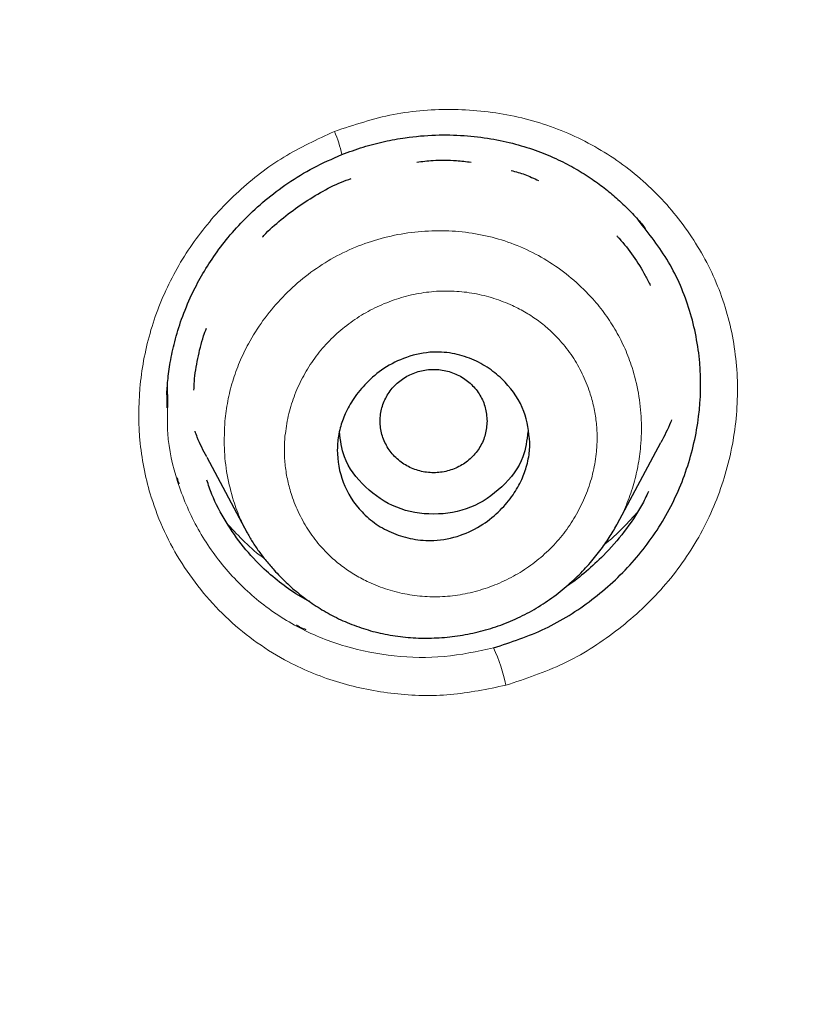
# Model space of a CAD drawing. Header units: millimetres. Extents: x 8 to 830, y 12 to 2106.
# Tile 432 of 624: x 487 to 494, y 1823 to 1832. Entities that reach past the tile are written whole.
import ezdxf

# ---------------------------------------------------------------- set-up
doc = ezdxf.new("R2010")
doc.units = ezdxf.units.MM

msp = doc.modelspace()

# ---------------------------------------------------------------- linework, layer by layer
at = {"color": 8, "linetype": 'Continuous', "lineweight": 0}
for p, q in [((488.4154, 1828.424), (488.4161, 1828.3252)), ((488.4154, 1828.424), (488.4161, 1828.3252)), ((492.6179, 1827.1153), (492.61, 1827.1024)), ((489.1731, 1827.012), (489.1612, 1827.0355))]:
    msp.add_line(p, q, dxfattribs=at)
at = {"color": 7, "linetype": 'Continuous', "lineweight": 30}
for p, q in [((488.409, 1828.323), (488.4103, 1828.2145)), ((488.409, 1828.323), (488.4103, 1828.2145)), ((488.4161, 1828.3252), (488.4169, 1828.2041)), ((488.4161, 1828.3252), (488.4169, 1828.2041)), ((488.408, 1828.2145), (488.408, 1828.2021)), ((488.408, 1828.2145), (488.408, 1828.2021)), ((492.6192, 1827.1144), (493.0256, 1827.8765)), ((488.7822, 1827.7424), (489.1593, 1827.0346)), ((492.6222, 1827.1222), (492.6179, 1827.1153)), ((489.1612, 1827.0355), (489.1577, 1827.0423)), ((492.6848, 1827.0475), (492.6848, 1827.0475)), ((492.6848, 1827.0475), (492.6848, 1827.0475)), ((489.0869, 1826.9531), (489.0869, 1826.9531)), ((489.0869, 1826.9531), (489.0869, 1826.9531))]:
    msp.add_line(p, q, dxfattribs=at)
at = {"color": 8, "linetype": 'Continuous', "lineweight": 0}
for centre, radius, start, end in [((488.9749, 1830.3459), 1.0929, 11.72178, 23.66537), ((490.0098, 1825.2885), 1.6009, 11.59808, 24.75861)]:
    msp.add_arc(centre, radius, start, end, dxfattribs=at)
at = {"color": 7, "linetype": 'Continuous', "lineweight": 30}
for points, knots in [([(510.7345, 1777.283), (511.196, 1778.5113), (512.1144, 1780.956), (513.0981, 1784.7258), (513.8725, 1788.5069), (514.4563, 1792.2995), (514.9429, 1796.4852), (515.2975, 1801.0645), (515.5074, 1806.0295), (515.6025, 1811.5769), (515.5925, 1817.7062), (515.5808, 1824.4363), (515.4774, 1831.185), (515.1582, 1837.9628), (514.6141, 1843.6189), (513.9442, 1848.142), (513.2786, 1851.5396), (512.3994, 1854.9237), (511.2437, 1858.2683), (509.8264, 1861.3448), (508.149, 1864.1086), (506.2557, 1866.5237), (504.0457, 1868.669), (501.6067, 1870.5234), (499.0248, 1872.1214), (495.9035, 1873.724), (492.2173, 1875.2455), (487.9674, 1876.6144), (483.6514, 1877.6968), (479.2858, 1878.5243), (474.8847, 1879.0927), (470.4737, 1879.4169), (466.0811, 1879.5438), (461.7102, 1879.5546), (457.3392, 1879.5425), (452.9465, 1879.4146), (448.5357, 1879.0926), (444.1344, 1878.5252), (439.7689, 1877.6974), (435.4526, 1876.6159), (431.2032, 1875.2452), (427.5168, 1873.7246), (424.3955, 1872.1222), (421.8134, 1870.5248), (419.3748, 1868.6694), (417.1645, 1866.5249), (415.271, 1864.109), (413.594, 1861.3452), (412.1761, 1858.2686), (411.0209, 1854.9241), (410.1414, 1851.5401), (409.4759, 1848.1425), (408.8061, 1843.6193), (408.2616, 1837.9633), (407.9432, 1831.1854), (407.8394, 1824.4365), (407.8275, 1817.7065), (407.8173, 1811.1258), (407.9407, 1804.6729), (408.2877, 1798.3482), (408.8661, 1792.8889), (409.5849, 1788.3045), (410.3544, 1784.5914), (411.3287, 1780.8899), (412.232, 1778.4891), (412.6859, 1777.283)], [0, 0, 0, 0, 0.01422, 0.028301, 0.042283, 0.056188, 0.070046, 0.088148, 0.106186, 0.124159, 0.148558, 0.172923, 0.197399, 0.221993, 0.24671, 0.259145, 0.27167, 0.284302, 0.297067, 0.309991, 0.320883, 0.3319, 0.342924, 0.353811, 0.364567, 0.375221, 0.391058, 0.40678, 0.422432, 0.438055, 0.453668, 0.469227, 0.484683, 0.500001, 0.515318, 0.530774, 0.546334, 0.561944, 0.577571, 0.59322, 0.608942, 0.624779, 0.635434, 0.646191, 0.657076, 0.668103, 0.679114, 0.690014, 0.702933, 0.7157, 0.728331, 0.740856, 0.753291, 0.778008, 0.802602, 0.827078, 0.851444, 0.875842, 0.898728, 0.921719, 0.944802, 0.958463, 0.9722, 0.986034, 1, 1, 1, 1]), ([(510.7345, 1777.283), (511.196, 1778.5113), (512.1144, 1780.956), (513.0981, 1784.7258), (513.8725, 1788.5069), (514.4563, 1792.2995), (514.9429, 1796.4852), (515.2975, 1801.0645), (515.5074, 1806.0295), (515.6025, 1811.5769), (515.5925, 1817.7062), (515.5808, 1824.4363), (515.4774, 1831.185), (515.1582, 1837.9628), (514.6141, 1843.6189), (513.9442, 1848.142), (513.2786, 1851.5396), (512.3994, 1854.9237), (511.2437, 1858.2683), (509.8264, 1861.3448), (508.149, 1864.1086), (506.2557, 1866.5237), (504.0457, 1868.669), (501.6067, 1870.5234), (499.0248, 1872.1214), (495.9035, 1873.724), (492.2173, 1875.2455), (487.9674, 1876.6144), (483.6514, 1877.6968), (479.2858, 1878.5243), (474.8847, 1879.0927), (470.4737, 1879.4169), (466.0811, 1879.5438), (461.7102, 1879.5546), (457.3392, 1879.5425), (452.9465, 1879.4146), (448.5357, 1879.0926), (444.1344, 1878.5252), (439.7689, 1877.6974), (435.4526, 1876.6159), (431.2032, 1875.2452), (427.5168, 1873.7246), (424.3955, 1872.1222), (421.8134, 1870.5248), (419.3748, 1868.6694), (417.1645, 1866.5249), (415.271, 1864.109), (413.594, 1861.3452), (412.1761, 1858.2686), (411.0209, 1854.9241), (410.1414, 1851.5401), (409.4759, 1848.1425), (408.8061, 1843.6193), (408.2616, 1837.9633), (407.9432, 1831.1854), (407.8394, 1824.4365), (407.8275, 1817.7065), (407.8173, 1811.1258), (407.9407, 1804.6729), (408.2877, 1798.3482), (408.8661, 1792.8889), (409.5849, 1788.3045), (410.3544, 1784.5914), (411.3287, 1780.8899), (412.232, 1778.4891), (412.6859, 1777.283)], [0, 0, 0, 0, 0.01422, 0.028301, 0.042283, 0.056188, 0.070046, 0.088148, 0.106186, 0.124159, 0.148558, 0.172923, 0.197399, 0.221993, 0.24671, 0.259145, 0.27167, 0.284302, 0.297067, 0.309991, 0.320883, 0.3319, 0.342924, 0.353811, 0.364567, 0.375221, 0.391058, 0.40678, 0.422432, 0.438055, 0.453668, 0.469227, 0.484683, 0.500001, 0.515318, 0.530774, 0.546334, 0.561944, 0.577571, 0.59322, 0.608942, 0.624779, 0.635434, 0.646191, 0.657076, 0.668103, 0.679114, 0.690014, 0.702933, 0.7157, 0.728331, 0.740856, 0.753291, 0.778008, 0.802602, 0.827078, 0.851444, 0.875842, 0.898728, 0.921719, 0.944802, 0.958463, 0.9722, 0.986034, 1, 1, 1, 1]), ([(509.3423, 1777.4049), (509.7183, 1778.3924), (510.4698, 1780.3658), (511.3321, 1783.4065), (512.0458, 1786.4763), (512.6171, 1789.5709), (513.0767, 1792.6797), (513.5103, 1796.3921), (513.8592, 1800.711), (514.082, 1805.6321), (514.1824, 1810.777), (514.1877, 1816.1421), (514.1728, 1821.7311), (514.1152, 1827.3234), (513.9424, 1832.9205), (513.5875, 1838.5169), (513.0842, 1843.1695), (512.5192, 1846.875), (511.9914, 1849.6415), (511.3341, 1852.3856), (510.5188, 1855.0941), (509.5118, 1857.7456), (508.3826, 1860.0977), (507.1653, 1862.1408), (505.9164, 1863.8884), (504.5021, 1865.5141), (502.7581, 1867.1622), (500.6561, 1868.7706), (498.2049, 1870.3023), (495.4674, 1871.7247), (492.4542, 1873.021), (489.1781, 1874.1775), (485.8389, 1875.1431), (482.4531, 1875.9391), (478.7474, 1876.6301), (474.7215, 1877.1587), (470.3866, 1877.4866), (466.0475, 1877.6185), (461.7109, 1877.6317), (457.3736, 1877.6168), (453.0331, 1877.4839), (448.6974, 1877.1591), (444.6718, 1876.6304), (440.9669, 1875.9404), (437.5818, 1875.1439), (434.2431, 1874.1765), (430.9665, 1873.02), (427.9522, 1871.7254), (425.2152, 1870.3025), (422.7646, 1868.7707), (420.6639, 1867.1614), (418.9187, 1865.5147), (417.5059, 1863.8877), (416.2553, 1862.1413), (415.0394, 1860.0972), (413.9094, 1857.7456), (412.9024, 1855.0942), (412.0874, 1852.3857), (411.43, 1849.6416), (410.902, 1846.8752), (410.3372, 1843.1697), (409.8334, 1838.5173), (409.4791, 1832.9208), (409.3061, 1827.3237), (409.2483, 1821.7314), (409.2333, 1816.1424), (409.2386, 1810.8518), (409.3331, 1805.8564), (409.5372, 1801.1587), (409.8955, 1796.4662), (410.376, 1792.367), (410.9254, 1788.8629), (411.4883, 1785.9489), (412.1819, 1783.0587), (413.0111, 1780.1956), (413.7221, 1778.3357), (414.078, 1777.4049)], [0, 0, 0, 0, 0.011709, 0.0234, 0.035079, 0.046745, 0.058401, 0.070053, 0.08835, 0.106637, 0.124908, 0.145647, 0.166375, 0.187119, 0.207887, 0.228673, 0.249479, 0.259892, 0.270315, 0.28075, 0.291198, 0.301658, 0.31213, 0.319994, 0.327864, 0.335737, 0.343609, 0.354092, 0.364563, 0.37502, 0.38755, 0.400066, 0.41258, 0.425091, 0.437599, 0.45323, 0.468841, 0.484431, 0.499999, 0.515569, 0.531166, 0.546782, 0.562408, 0.574915, 0.587424, 0.599934, 0.612454, 0.624987, 0.635443, 0.645912, 0.656393, 0.664263, 0.672136, 0.680006, 0.687871, 0.698343, 0.708803, 0.71925, 0.729685, 0.740108, 0.750521, 0.771326, 0.792113, 0.81288, 0.833624, 0.854353, 0.875091, 0.892532, 0.909986, 0.927451, 0.944927, 0.955919, 0.966921, 0.977933, 0.988958, 1, 1, 1, 1]), ([(509.3423, 1777.4049), (509.7183, 1778.3924), (510.4698, 1780.3658), (511.3321, 1783.4065), (512.0458, 1786.4763), (512.6171, 1789.5709), (513.0767, 1792.6797), (513.5103, 1796.3921), (513.8592, 1800.711), (514.082, 1805.6321), (514.1824, 1810.777), (514.1877, 1816.1421), (514.1728, 1821.7311), (514.1152, 1827.3234), (513.9424, 1832.9205), (513.5875, 1838.5169), (513.0842, 1843.1695), (512.5192, 1846.875), (511.9914, 1849.6415), (511.3341, 1852.3856), (510.5188, 1855.0941), (509.5118, 1857.7456), (508.3826, 1860.0977), (507.1653, 1862.1408), (505.9164, 1863.8884), (504.5021, 1865.5141), (502.7581, 1867.1622), (500.6561, 1868.7706), (498.2049, 1870.3023), (495.4674, 1871.7247), (492.4542, 1873.021), (489.1781, 1874.1775), (485.8389, 1875.1431), (482.4531, 1875.9391), (478.7474, 1876.6301), (474.7215, 1877.1587), (470.3866, 1877.4866), (466.0475, 1877.6185), (461.7109, 1877.6317), (457.3736, 1877.6168), (453.0331, 1877.4839), (448.6974, 1877.1591), (444.6718, 1876.6304), (440.9669, 1875.9404), (437.5818, 1875.1439), (434.2431, 1874.1765), (430.9665, 1873.02), (427.9522, 1871.7254), (425.2152, 1870.3025), (422.7646, 1868.7707), (420.6639, 1867.1614), (418.9187, 1865.5147), (417.5059, 1863.8877), (416.2553, 1862.1413), (415.0394, 1860.0972), (413.9094, 1857.7456), (412.9024, 1855.0942), (412.0874, 1852.3857), (411.43, 1849.6416), (410.902, 1846.8752), (410.3372, 1843.1697), (409.8334, 1838.5173), (409.4791, 1832.9208), (409.3061, 1827.3237), (409.2483, 1821.7314), (409.2333, 1816.1424), (409.2386, 1810.8518), (409.3331, 1805.8564), (409.5372, 1801.1587), (409.8955, 1796.4662), (410.376, 1792.367), (410.9254, 1788.8629), (411.4883, 1785.9489), (412.1819, 1783.0587), (413.0111, 1780.1956), (413.7221, 1778.3357), (414.078, 1777.4049)], [0, 0, 0, 0, 0.011709, 0.0234, 0.035079, 0.046745, 0.058401, 0.070053, 0.08835, 0.106637, 0.124908, 0.145647, 0.166375, 0.187119, 0.207887, 0.228673, 0.249479, 0.259892, 0.270315, 0.28075, 0.291198, 0.301658, 0.31213, 0.319994, 0.327864, 0.335737, 0.343609, 0.354092, 0.364563, 0.37502, 0.38755, 0.400066, 0.41258, 0.425091, 0.437599, 0.45323, 0.468841, 0.484431, 0.499999, 0.515569, 0.531166, 0.546782, 0.562408, 0.574915, 0.587424, 0.599934, 0.612454, 0.624987, 0.635443, 0.645912, 0.656393, 0.664263, 0.672136, 0.680006, 0.687871, 0.698343, 0.708803, 0.71925, 0.729685, 0.740108, 0.750521, 0.771326, 0.792113, 0.81288, 0.833624, 0.854353, 0.875091, 0.892532, 0.909986, 0.927451, 0.944927, 0.955919, 0.966921, 0.977933, 0.988958, 1, 1, 1, 1]), ([(508.3202, 1777.3359), (508.7985, 1778.4952), (509.7545, 1780.8126), (510.788, 1784.4226), (511.6166, 1788.0801), (512.2464, 1791.7765), (512.7756, 1795.8703), (513.1697, 1800.3591), (513.417, 1805.2416), (513.5453, 1810.7256), (513.5585, 1816.8085), (513.5606, 1823.49), (513.4743, 1830.1716), (513.1667, 1836.8495), (512.6311, 1842.4042), (511.9673, 1846.826), (511.3019, 1850.1163), (510.4321, 1853.3565), (509.3065, 1856.5263), (507.9429, 1859.4109), (506.3599, 1861.974), (504.5983, 1864.1964), (502.5595, 1866.1824), (500.3025, 1867.9285), (497.8838, 1869.4473), (494.9213, 1870.9911), (491.3953, 1872.4735), (487.3101, 1873.8118), (483.1507, 1874.8777), (478.9236, 1875.6925), (474.6437, 1876.2589), (470.3355, 1876.5862), (466.0213, 1876.7151), (463.1471, 1876.7218), (461.71, 1876.7251)], [0, 0, 0, 0, 0.027961, 0.055896, 0.083926, 0.111994, 0.13998, 0.176562, 0.213145, 0.249758, 0.299733, 0.349715, 0.399667, 0.449587, 0.499558, 0.524633, 0.549704, 0.574672, 0.599627, 0.624766, 0.645672, 0.666497, 0.687479, 0.708392, 0.729201, 0.750078, 0.781476, 0.812638, 0.843742, 0.874921, 0.906237, 0.937548, 0.968776, 1, 1, 1, 1]), ([(508.2107, 1777.3286), (508.6915, 1778.4907), (509.6516, 1780.811), (510.687, 1784.424), (511.5166, 1788.0821), (512.1472, 1791.781), (512.6769, 1795.88), (513.0712, 1800.3736), (513.3179, 1805.2581), (513.4455, 1810.7407), (513.4585, 1816.8209), (513.4606, 1823.4995), (513.3738, 1830.1771), (513.066, 1836.846), (512.531, 1842.3872), (511.8703, 1846.7991), (511.2047, 1850.0886), (510.3331, 1853.3346), (509.2045, 1856.5081), (507.839, 1859.3893), (506.2563, 1861.9448), (504.4955, 1864.1581), (502.4585, 1866.1349), (500.2046, 1867.8723), (497.7903, 1869.3832), (494.834, 1870.9189), (491.3161, 1872.3935), (487.2412, 1873.7249), (483.0927, 1874.7853), (478.8769, 1875.5958), (474.6084, 1876.1589), (470.3119, 1876.4841), (466.0095, 1876.6122), (463.1431, 1876.6188), (461.71, 1876.6221)], [0, 0, 0, 0, 0.02807, 0.056049, 0.084097, 0.11222, 0.14029, 0.176957, 0.213595, 0.25024, 0.300239, 0.350256, 0.400249, 0.450165, 0.500053, 0.525046, 0.550147, 0.575233, 0.600252, 0.625384, 0.646253, 0.667044, 0.687993, 0.70887, 0.729645, 0.750488, 0.781834, 0.812944, 0.843996, 0.875125, 0.90639, 0.93765, 0.968827, 1, 1, 1, 1]), ([(490.045, 1830.568), (490.1114, 1830.5926), (490.2419, 1830.6411), (490.4407, 1830.6922), (490.6658, 1830.7332), (490.9148, 1830.7549), (491.1824, 1830.7503), (491.4325, 1830.7207), (491.6633, 1830.6707), (491.8738, 1830.6041), (492.0635, 1830.5248), (492.2322, 1830.4365), (492.3807, 1830.3431), (492.5102, 1830.2479), (492.6326, 1830.145), (492.7441, 1830.0368), (492.8289, 1829.9446), (492.8707, 1829.8919), (492.8823, 1829.8774)], [0, 0, 0, 0, 0.0663685, 0.1305716, 0.1926641, 0.2818729, 0.3664222, 0.4463185, 0.5215789, 0.5922421, 0.6583604, 0.7198272, 0.7766526, 0.828893, 0.8765798, 0.9331032, 0.9815899, 1, 1, 1, 1]), ([(490.045, 1830.568), (490.1114, 1830.5926), (490.2419, 1830.6411), (490.4407, 1830.6922), (490.6658, 1830.7332), (490.9148, 1830.7549), (491.1824, 1830.7503), (491.4325, 1830.7207), (491.6633, 1830.6707), (491.8738, 1830.6041), (492.0635, 1830.5248), (492.2322, 1830.4365), (492.3807, 1830.3431), (492.5102, 1830.2479), (492.6326, 1830.145), (492.7441, 1830.0368), (492.8289, 1829.9446), (492.8707, 1829.8919), (492.8823, 1829.8774)], [0, 0, 0, 0, 0.0663685, 0.1305716, 0.1926641, 0.2818729, 0.3664222, 0.4463185, 0.5215789, 0.5922421, 0.6583604, 0.7198272, 0.7766526, 0.828893, 0.8765798, 0.9331032, 0.9815899, 1, 1, 1, 1]), ([(488.409, 1828.3227), (488.4116, 1828.3671), (488.4175, 1828.4686), (488.4412, 1828.6347), (488.4823, 1828.8271), (488.547, 1829.0385), (488.6317, 1829.2442), (488.7335, 1829.439), (488.8471, 1829.6193), (488.9832, 1829.7994), (489.1435, 1829.9764), (489.3292, 1830.1468), (489.5416, 1830.3062), (489.7805, 1830.4524), (489.9553, 1830.5288), (490.045, 1830.568)], [0, 0, 0, 0, 0.0465635, 0.1065976, 0.1744777, 0.2503169, 0.3342895, 0.4025929, 0.4749444, 0.5513909, 0.6320468, 0.7170502, 0.8065654, 0.9007942, 1, 1, 1, 1]), ([(488.409, 1828.3227), (488.4116, 1828.3671), (488.4175, 1828.4686), (488.4412, 1828.6347), (488.4823, 1828.8271), (488.547, 1829.0385), (488.6317, 1829.2442), (488.7335, 1829.439), (488.8471, 1829.6193), (488.9832, 1829.7994), (489.1435, 1829.9764), (489.3292, 1830.1468), (489.5416, 1830.3062), (489.7805, 1830.4524), (489.9553, 1830.5288), (490.045, 1830.568)], [0, 0, 0, 0, 0.0465635, 0.1065976, 0.1744777, 0.2503169, 0.3342895, 0.4025929, 0.4749444, 0.5513909, 0.6320468, 0.7170502, 0.8065654, 0.9007942, 1, 1, 1, 1]), ([(490.7462, 1830.4978), (490.7964, 1830.504), (490.9195, 1830.5191), (491.0897, 1830.5169), (491.2074, 1830.503), (491.2528, 1830.4976)], [0, 0, 0, 0, 0.297293, 0.729036, 1, 1, 1, 1]), ([(490.7462, 1830.4978), (490.7964, 1830.504), (490.9195, 1830.5191), (491.0897, 1830.5169), (491.2074, 1830.503), (491.2528, 1830.4976)], [0, 0, 0, 0, 0.297293, 0.729036, 1, 1, 1, 1]), ([(491.6282, 1830.4202), (491.6706, 1830.4084), (491.7582, 1830.384), (491.84, 1830.3456), (491.8823, 1830.3257)], [0, 0, 0, 0, 0.484057, 1, 1, 1, 1]), ([(491.6282, 1830.4202), (491.6706, 1830.4084), (491.7582, 1830.384), (491.84, 1830.3456), (491.8823, 1830.3257)], [0, 0, 0, 0, 0.484057, 1, 1, 1, 1]), ([(489.3037, 1829.7969), (489.3079, 1829.8018), (489.36, 1829.8623), (489.4785, 1829.9627), (489.6536, 1830.0987), (489.8434, 1830.2146), (490.0024, 1830.2988), (490.1014, 1830.3341), (490.1311, 1830.3447)], [0, 0, 0, 0, 0.019491, 0.239711, 0.462679, 0.684242, 0.905423, 1, 1, 1, 1]), ([(489.3037, 1829.7969), (489.3079, 1829.8018), (489.36, 1829.8623), (489.4785, 1829.9627), (489.6536, 1830.0987), (489.8434, 1830.2146), (490.0024, 1830.2988), (490.1014, 1830.3341), (490.1311, 1830.3447)], [0, 0, 0, 0, 0.019491, 0.239711, 0.462679, 0.684242, 0.905423, 1, 1, 1, 1]), ([(491.4636, 1825.959), (491.6267, 1826.0129), (491.9522, 1826.1204), (492.3903, 1826.3977), (492.7701, 1826.745), (493.0732, 1827.1603), (493.2836, 1827.6258), (493.3959, 1828.1201), (493.4072, 1828.6239), (493.3114, 1829.115), (493.1175, 1829.573), (492.9148, 1829.8299), (492.8147, 1829.9569)], [0, 0, 0, 0, 0.100753, 0.201066, 0.301133, 0.401226, 0.50136, 0.601368, 0.701389, 0.801695, 0.901998, 1, 1, 1, 1]), ([(491.4636, 1825.959), (491.6267, 1826.0129), (491.9522, 1826.1204), (492.3903, 1826.3977), (492.7701, 1826.745), (493.0732, 1827.1603), (493.2836, 1827.6258), (493.3959, 1828.1201), (493.4072, 1828.6239), (493.3114, 1829.115), (493.1175, 1829.573), (492.9148, 1829.8299), (492.8147, 1829.9569)], [0, 0, 0, 0, 0.100753, 0.201066, 0.301133, 0.401226, 0.50136, 0.601368, 0.701389, 0.801695, 0.901998, 1, 1, 1, 1]), ([(492.6148, 1829.8074), (492.6218, 1829.8003), (492.6785, 1829.7427), (492.7685, 1829.6196), (492.8665, 1829.4719), (492.9122, 1829.3759), (492.9273, 1829.3444)], [0, 0, 0, 0, 0.053287, 0.432026, 0.81322, 1, 1, 1, 1]), ([(492.6148, 1829.8074), (492.6218, 1829.8003), (492.6785, 1829.7427), (492.7685, 1829.6196), (492.8665, 1829.4719), (492.9122, 1829.3759), (492.9273, 1829.3444)], [0, 0, 0, 0, 0.053287, 0.432026, 0.81322, 1, 1, 1, 1]), ([(488.6626, 1828.3666), (488.6636, 1828.3939), (488.6672, 1828.493), (488.6971, 1828.6629), (488.7355, 1828.8296), (488.7703, 1828.922), (488.7794, 1828.9462)], [0, 0, 0, 0, 0.138694, 0.503539, 0.870183, 1, 1, 1, 1]), ([(488.6626, 1828.3666), (488.6636, 1828.3939), (488.6672, 1828.493), (488.6971, 1828.6629), (488.7355, 1828.8296), (488.7703, 1828.922), (488.7794, 1828.9462)], [0, 0, 0, 0, 0.138694, 0.503539, 0.870183, 1, 1, 1, 1]), ([(491.8026, 1827.878), (491.8021, 1827.8574), (491.8011, 1827.8131), (491.7918, 1827.7417), (491.7705, 1827.646), (491.7261, 1827.5245), (491.6448, 1827.3814), (491.5241, 1827.2368), (491.3597, 1827.1033), (491.1494, 1826.9985), (490.9547, 1826.9601), (490.8051, 1826.9627), (490.6769, 1826.9789), (490.5258, 1827.0232), (490.3645, 1827.1099), (490.1892, 1827.2584), (490.0427, 1827.4926), (489.9985, 1827.7259), (490.0045, 1827.872), (490.013, 1827.9408), (490.0335, 1828.0345), (490.0765, 1828.1547), (490.1563, 1828.2978), (490.2758, 1828.4436), (490.4399, 1828.5792), (490.6517, 1828.6864), (490.8491, 1828.7257), (491.0013, 1828.7223), (491.1308, 1828.7034), (491.2819, 1828.6538), (491.4407, 1828.5617), (491.6111, 1828.4118), (491.7664, 1828.1862), (491.7909, 1827.9775), (491.8026, 1827.878)], [0, 0, 0, 0, 0.011178, 0.024116, 0.038819, 0.063937, 0.093208, 0.12638, 0.163706, 0.204996, 0.250087, 0.267946, 0.285421, 0.319702, 0.352731, 0.384667, 0.444992, 0.501153, 0.511811, 0.524329, 0.538572, 0.563377, 0.592555, 0.625765, 0.66326, 0.704953, 0.750714, 0.768811, 0.786717, 0.821249, 0.854537, 0.886328, 0.945845, 1, 1, 1, 1]), ([(491.4026, 1828.0784), (491.3991, 1828.1205), (491.3922, 1828.2047), (491.3397, 1828.3224), (491.2605, 1828.424), (491.1552, 1828.501), (491.0334, 1828.5498), (490.9026, 1828.5672), (490.7718, 1828.5498), (490.65, 1828.501), (490.5448, 1828.424), (490.465, 1828.3224), (490.4146, 1828.2047), (490.3966, 1828.0784), (490.4146, 1827.9521), (490.465, 1827.8344), (490.5448, 1827.7328), (490.65, 1827.6557), (490.7718, 1827.607), (490.9026, 1827.5896), (491.0334, 1827.607), (491.1552, 1827.6557), (491.2605, 1827.7328), (491.3397, 1827.8344), (491.3922, 1827.9521), (491.3991, 1828.0363), (491.4026, 1828.0784)], [0, 0, 0, 0, 0.0416593, 0.0833407, 0.125, 0.1666593, 0.2083407, 0.25, 0.2916593, 0.3333407, 0.375, 0.4166592, 0.4583407, 0.5, 0.5416593, 0.5833408, 0.625, 0.6666593, 0.7083407, 0.75, 0.7916593, 0.8333407, 0.875, 0.9166593, 0.9583407, 1, 1, 1, 1]), ([(493.1257, 1828.0895), (493.1228, 1828.0816), (493.0957, 1828.0082), (493.0581, 1827.9389), (493.0246, 1827.877)], [0, 0, 0, 0, 0.107553, 1, 1, 1, 1]), ([(488.7827, 1827.7426), (488.7507, 1827.8029), (488.7091, 1827.8813), (488.6798, 1827.9651), (488.673, 1827.9844)], [0, 0, 0, 0, 0.768837, 1, 1, 1, 1]), ([(491.7828, 1827.9792), (491.7732, 1827.8993), (491.7498, 1827.7055), (491.5511, 1827.4502), (491.2593, 1827.2497), (490.9031, 1827.189), (490.5471, 1827.249), (490.2549, 1827.4495), (490.0557, 1827.7045), (490.0321, 1827.8984), (490.0225, 1827.978)], [0, 0, 0, 0, 0.094854, 0.22978, 0.364968, 0.499946, 0.635178, 0.770011, 0.905476, 1, 1, 1, 1]), ([(488.5057, 1827.5468), (488.507, 1827.5396), (488.5103, 1827.5208), (488.5186, 1827.5036), (488.5238, 1827.4929)], [0, 0, 0, 0, 0.3808117, 1, 1, 1, 1]), ([(488.5057, 1827.5468), (488.507, 1827.5396), (488.5103, 1827.5208), (488.5186, 1827.5036), (488.5238, 1827.4929)], [0, 0, 0, 0, 0.3808117, 1, 1, 1, 1]), ([(489.7458, 1826.3914), (489.7169, 1826.4065), (489.6247, 1826.4545), (489.4812, 1826.5555), (489.2992, 1826.708), (489.1204, 1826.8994), (488.9573, 1827.1347), (488.8437, 1827.3457), (488.798, 1827.4823), (488.7829, 1827.5274)], [0, 0, 0, 0, 0.063705, 0.203349, 0.343311, 0.530529, 0.717176, 0.906618, 1, 1, 1, 1]), ([(489.7458, 1826.3914), (489.7169, 1826.4065), (489.6247, 1826.4545), (489.4812, 1826.5555), (489.2992, 1826.708), (489.1204, 1826.8994), (488.9573, 1827.1347), (488.8437, 1827.3457), (488.798, 1827.4823), (488.7829, 1827.5274)], [0, 0, 0, 0, 0.063705, 0.203349, 0.343311, 0.530529, 0.717176, 0.906618, 1, 1, 1, 1]), ([(492.9098, 1827.4188), (492.8893, 1827.3753), (492.8272, 1827.2439), (492.6871, 1827.0425), (492.5114, 1826.8372), (492.3298, 1826.6719), (492.2102, 1826.575), (492.1424, 1826.5331), (492.137, 1826.5298)], [0, 0, 0, 0, 0.121565, 0.367656, 0.615289, 0.799922, 0.984079, 1, 1, 1, 1]), ([(492.9098, 1827.4188), (492.8893, 1827.3753), (492.8272, 1827.2439), (492.6871, 1827.0425), (492.5114, 1826.8372), (492.3298, 1826.6719), (492.2102, 1826.575), (492.1424, 1826.5331), (492.137, 1826.5298)], [0, 0, 0, 0, 0.121565, 0.367656, 0.615289, 0.799922, 0.984079, 1, 1, 1, 1]), ([(489.1554, 1827.0422), (489.1725, 1827.0119), (489.2071, 1826.9504), (489.2689, 1826.8608), (489.3375, 1826.7716), (489.4222, 1826.673), (489.5237, 1826.5679), (489.6482, 1826.4595), (489.7855, 1826.3594), (489.935, 1826.2696), (490.096, 1826.1922), (490.268, 1826.1296), (490.4501, 1826.084), (490.6396, 1826.0562), (490.8335, 1826.047), (491.0286, 1826.0566), (491.2225, 1826.0847), (491.4134, 1826.1314), (491.5993, 1826.1964), (491.7781, 1826.2797), (491.9477, 1826.3809), (492.1047, 1826.497), (492.2448, 1826.6225), (492.3662, 1826.7509), (492.4682, 1826.8777), (492.5536, 1827.0004), (492.6002, 1827.0828), (492.6224, 1827.1222)], [0, 0, 0, 0, 0.024597, 0.049998, 0.076334, 0.10376, 0.142122, 0.181764, 0.222484, 0.264199, 0.306831, 0.35032, 0.394813, 0.440379, 0.486254, 0.532234, 0.578283, 0.624373, 0.670496, 0.716669, 0.762855, 0.809074, 0.853736, 0.89505, 0.933129, 0.96808, 1, 1, 1, 1]), ([(489.6199, 1826.1754), (489.6307, 1826.1678), (489.6581, 1826.1487), (489.6898, 1826.1375), (489.709, 1826.1307)], [0, 0, 0, 0, 0.397495, 1, 1, 1, 1]), ([(489.6199, 1826.1754), (489.6307, 1826.1678), (489.6581, 1826.1487), (489.6898, 1826.1375), (489.709, 1826.1307)], [0, 0, 0, 0, 0.397495, 1, 1, 1, 1])]:
    msp.add_open_spline(points, degree=3, knots=knots, dxfattribs=at)
at = {"color": 8, "linetype": 'Continuous', "lineweight": 0}
for points, knots in [([(461.7102, 1877.1064), (463.6334, 1877.1007), (467.4701, 1877.0893), (473.2076, 1876.8043), (478.4196, 1876.1682), (483.1015, 1875.2722), (487.2786, 1874.2081), (491.401, 1872.8658), (494.9685, 1871.3724), (497.9684, 1869.8161), (500.4223, 1868.2829), (502.7162, 1866.525), (504.7799, 1864.5163), (506.5768, 1862.2804), (508.1983, 1859.7003), (509.5923, 1856.7901), (510.7438, 1853.5877), (511.6352, 1850.3096), (512.3167, 1846.9835), (512.9942, 1842.5268), (513.5405, 1836.9357), (513.855, 1830.217), (513.944, 1823.4955), (513.9426, 1816.7731), (513.9267, 1810.2038), (513.7534, 1803.7983), (513.3469, 1797.5794), (512.7111, 1792.2591), (511.939, 1787.835), (511.125, 1784.2867), (510.1148, 1780.7691), (509.1872, 1778.5013), (508.7216, 1777.3629)], [0, 0, 0, 0, 0.041621, 0.083027, 0.124254, 0.155187, 0.186259, 0.217684, 0.249258, 0.270278, 0.291311, 0.312423, 0.333508, 0.354515, 0.375614, 0.400882, 0.426039, 0.451271, 0.476543, 0.501735, 0.551843, 0.601883, 0.651941, 0.702019, 0.752119, 0.798831, 0.845298, 0.891449, 0.918531, 0.94558, 0.97268, 1, 1, 1, 1]), ([(507.5961, 1777.288), (508.0351, 1778.3202), (508.9099, 1780.3767), (509.8851, 1783.5682), (510.6842, 1786.7899), (511.314, 1790.0483), (511.9185, 1794.0628), (512.4186, 1798.8363), (512.745, 1804.3599), (512.8897, 1809.8863), (512.9176, 1815.4127), (512.9177, 1820.9416), (512.8914, 1826.4761), (512.7562, 1832.0134), (512.4471, 1837.5452), (511.9877, 1842.1394), (511.4638, 1845.7927), (510.9635, 1848.5171), (510.3313, 1851.2226), (509.5437, 1853.897), (508.5653, 1856.5144), (507.4635, 1858.8332), (506.2733, 1860.8484), (505.0493, 1862.5697), (503.6682, 1864.1664), (501.9731, 1865.7816), (499.9258, 1867.3626), (497.5262, 1868.8719), (494.8407, 1870.2722), (491.8857, 1871.5468), (488.6691, 1872.6808), (485.3851, 1873.6292), (482.0559, 1874.4135), (478.4216, 1875.0867), (474.4815, 1875.6014), (470.2371, 1875.9191), (465.9771, 1876.0442), (463.1334, 1876.0522), (461.71, 1876.0563)], [0, 0, 0, 0, 0.025187, 0.050179, 0.075123, 0.100094, 0.125136, 0.166903, 0.208626, 0.250313, 0.291969, 0.333625, 0.37529, 0.416998, 0.458703, 0.500331, 0.521117, 0.541911, 0.562756, 0.58369, 0.604635, 0.625533, 0.64124, 0.657021, 0.672697, 0.688253, 0.709036, 0.729951, 0.750861, 0.775791, 0.800731, 0.825772, 0.850789, 0.87571, 0.906738, 0.93776, 0.968848, 1, 1, 1, 1]), ([(507.5961, 1777.288), (508.0351, 1778.3202), (508.9099, 1780.3767), (509.8851, 1783.5682), (510.6842, 1786.7899), (511.314, 1790.0483), (511.9185, 1794.0628), (512.4186, 1798.8363), (512.745, 1804.3599), (512.8897, 1809.8863), (512.9176, 1815.4127), (512.9177, 1820.9416), (512.8914, 1826.4761), (512.7562, 1832.0134), (512.4471, 1837.5452), (511.9877, 1842.1394), (511.4638, 1845.7927), (510.9635, 1848.5171), (510.3313, 1851.2226), (509.5437, 1853.897), (508.5653, 1856.5144), (507.4635, 1858.8332), (506.2733, 1860.8484), (505.0493, 1862.5697), (503.6682, 1864.1664), (501.9731, 1865.7816), (499.9258, 1867.3626), (497.5262, 1868.8719), (494.8407, 1870.2722), (491.8857, 1871.5468), (488.6691, 1872.6808), (485.3851, 1873.6292), (482.0559, 1874.4135), (478.4216, 1875.0867), (474.4815, 1875.6014), (470.2371, 1875.9191), (465.9771, 1876.0442), (463.1334, 1876.0522), (461.71, 1876.0563)], [0, 0, 0, 0, 0.025187, 0.050179, 0.075123, 0.100094, 0.125136, 0.166903, 0.208626, 0.250313, 0.291969, 0.333625, 0.37529, 0.416998, 0.458703, 0.500331, 0.521117, 0.541911, 0.562756, 0.58369, 0.604635, 0.625533, 0.64124, 0.657021, 0.672697, 0.688253, 0.709036, 0.729951, 0.750861, 0.775791, 0.800731, 0.825772, 0.850789, 0.87571, 0.906738, 0.93776, 0.968848, 1, 1, 1, 1]), ([(489.9759, 1830.7846), (490.158, 1830.845), (490.5222, 1830.9659), (491.0961, 1831.0062), (491.6609, 1830.9444), (492.1986, 1830.7709), (492.6828, 1830.4884), (493.0954, 1830.1127), (493.422, 1829.6606), (493.6469, 1829.1484), (493.7526, 1828.5963), (493.7403, 1828.0313), (493.6147, 1827.4767), (493.3795, 1826.9547), (493.0394, 1826.4899), (492.614, 1826.1013), (492.124, 1825.7909), (491.7601, 1825.6706), (491.5781, 1825.6104)], [0, 0, 0, 0, 0.062624, 0.125203, 0.187715, 0.250117, 0.312482, 0.374922, 0.437429, 0.500025, 0.562613, 0.625143, 0.687647, 0.750082, 0.81245, 0.87487, 0.93739, 1, 1, 1, 1]), ([(489.9759, 1830.7846), (490.158, 1830.845), (490.5222, 1830.9659), (491.0961, 1831.0062), (491.6609, 1830.9444), (492.1986, 1830.7709), (492.6828, 1830.4884), (493.0954, 1830.1127), (493.422, 1829.6606), (493.6469, 1829.1484), (493.7526, 1828.5963), (493.7403, 1828.0313), (493.6147, 1827.4767), (493.3795, 1826.9547), (493.0394, 1826.4899), (492.614, 1826.1013), (492.124, 1825.7909), (491.7601, 1825.6706), (491.5781, 1825.6104)], [0, 0, 0, 0, 0.062624, 0.125203, 0.187715, 0.250117, 0.312482, 0.374922, 0.437429, 0.500025, 0.562613, 0.625143, 0.687647, 0.750082, 0.81245, 0.87487, 0.93739, 1, 1, 1, 1]), ([(491.5781, 1825.6104), (491.4056, 1825.5744), (491.0606, 1825.5025), (490.5328, 1825.5175), (490.0205, 1825.619), (489.5916, 1825.792), (489.2498, 1826.0015), (488.9837, 1826.218), (488.7478, 1826.4667), (488.5457, 1826.7434), (488.3807, 1827.0438), (488.2361, 1827.4166), (488.1447, 1827.8673), (488.1415, 1828.387), (488.2363, 1828.9024), (488.4281, 1829.3947), (488.7106, 1829.8444), (489.0706, 1830.2345), (489.4929, 1830.5617), (489.8146, 1830.7102), (489.9759, 1830.7846)], [0, 0, 0, 0, 0.062508, 0.125075, 0.18762, 0.250029, 0.291631, 0.333283, 0.374987, 0.416706, 0.458403, 0.500071, 0.562418, 0.624753, 0.687217, 0.749954, 0.812597, 0.874909, 0.937262, 1, 1, 1, 1]), ([(491.5781, 1825.6104), (491.4056, 1825.5744), (491.0606, 1825.5025), (490.5328, 1825.5175), (490.0205, 1825.619), (489.5916, 1825.792), (489.2498, 1826.0015), (488.9837, 1826.218), (488.7478, 1826.4667), (488.5457, 1826.7434), (488.3807, 1827.0438), (488.2361, 1827.4166), (488.1447, 1827.8673), (488.1415, 1828.387), (488.2363, 1828.9024), (488.4281, 1829.3947), (488.7106, 1829.8444), (489.0706, 1830.2345), (489.4929, 1830.5617), (489.8146, 1830.7102), (489.9759, 1830.7846)], [0, 0, 0, 0, 0.062508, 0.125075, 0.18762, 0.250029, 0.291631, 0.333283, 0.374987, 0.416706, 0.458403, 0.500071, 0.562418, 0.624753, 0.687217, 0.749954, 0.812597, 0.874909, 0.937262, 1, 1, 1, 1]), ([(488.953, 1828.0772), (488.9604, 1828.14), (488.9754, 1828.2655), (489.0218, 1828.4504), (489.0863, 1828.63), (489.1785, 1828.8214), (489.3036, 1829.0196), (489.4665, 1829.2172), (489.6525, 1829.3932), (489.8585, 1829.5448), (490.0818, 1829.669), (490.3197, 1829.7625), (490.5677, 1829.8253), (490.8214, 1829.8573), (491.076, 1829.8583), (491.327, 1829.8281), (491.5701, 1829.7662), (491.8012, 1829.6718), (492.0178, 1829.5481), (492.2168, 1829.3975), (492.3797, 1829.2372), (492.5096, 1829.0758), (492.6108, 1828.9196), (492.6945, 1828.7535), (492.7673, 1828.56), (492.8216, 1828.3385), (492.8483, 1828.0905), (492.8431, 1827.8612), (492.8143, 1827.6547), (492.7706, 1827.4716), (492.7056, 1827.295), (492.6565, 1827.1775), (492.6227, 1827.123), (492.6222, 1827.1222)], [0, 0, 0, 0, 0.02808, 0.056129, 0.084155, 0.112133, 0.149373, 0.186558, 0.223654, 0.26062, 0.297438, 0.334279, 0.371279, 0.408359, 0.445398, 0.482276, 0.518912, 0.555551, 0.592421, 0.629446, 0.666527, 0.694335, 0.722115, 0.749881, 0.777653, 0.814706, 0.851782, 0.888831, 0.91658, 0.944276, 0.971933, 0.999585, 1, 1, 1, 1]), ([(489.5137, 1827.9388), (489.5106, 1827.892), (489.5045, 1827.7986), (489.5139, 1827.6586), (489.5371, 1827.5196), (489.5789, 1827.3688), (489.6436, 1827.2092), (489.7357, 1827.0474), (489.8393, 1826.9119), (489.9473, 1826.8021), (490.0547, 1826.7137), (490.1716, 1826.6364), (490.3107, 1826.5636), (490.472, 1826.5007), (490.6555, 1826.4555), (490.8433, 1826.4346), (491.033, 1826.4375), (491.2222, 1826.4655), (491.4075, 1826.5177), (491.5857, 1826.5917), (491.753, 1826.687), (491.9067, 1826.8018), (492.0449, 1826.9346), (492.1648, 1827.0848), (492.2645, 1827.2495), (492.3434, 1827.4246), (492.3983, 1827.6071), (492.4258, 1827.778), (492.4327, 1827.9341), (492.4242, 1828.074), (492.4011, 1828.2125), (492.3595, 1828.3631), (492.2954, 1828.5222), (492.203, 1828.6836), (492.0993, 1828.818), (491.9915, 1828.9279), (491.8843, 1829.0159), (491.767, 1829.0931), (491.6281, 1829.1657), (491.4662, 1829.2284), (491.2831, 1829.274), (491.0949, 1829.2958), (490.9054, 1829.2928), (490.7163, 1829.2652), (490.5311, 1829.2132), (490.3528, 1829.1394), (490.1854, 1829.0444), (490.0317, 1828.9295), (489.8934, 1828.7967), (489.7734, 1828.6468), (489.6736, 1828.4825), (489.5952, 1828.3076), (489.5387, 1828.1254), (489.5221, 1828.001), (489.5137, 1827.9388)], [0, 0, 0, 0, 0.015553, 0.031067, 0.04671, 0.062642, 0.083445, 0.104452, 0.125117, 0.140677, 0.156168, 0.17175, 0.187581, 0.208571, 0.22929, 0.250085, 0.270832, 0.291539, 0.312561, 0.333521, 0.354238, 0.375053, 0.39575, 0.416441, 0.437497, 0.458567, 0.479325, 0.500138, 0.515731, 0.531239, 0.546827, 0.562657, 0.583616, 0.60433, 0.62516, 0.64062, 0.656077, 0.671691, 0.68762, 0.708426, 0.729409, 0.750076, 0.770836, 0.791521, 0.812489, 0.833491, 0.854198, 0.874954, 0.895734, 0.916426, 0.937394, 0.958457, 0.979207, 1, 1, 1, 1]), ([(488.4169, 1828.2041), (488.4152, 1828.1236), (488.4101, 1827.8889), (488.4985, 1827.5087), (488.6753, 1827.0855), (488.9348, 1826.7068), (489.2608, 1826.3846), (489.6457, 1826.132), (490.0758, 1825.9601), (490.5327, 1825.8715), (491.0029, 1825.8605), (491.3101, 1825.9262), (491.4636, 1825.959)], [0, 0, 0, 0, 0.054674, 0.159511, 0.264522, 0.369421, 0.474279, 0.579195, 0.684325, 0.789595, 0.894856, 1, 1, 1, 1]), ([(488.4169, 1828.2041), (488.4152, 1828.1236), (488.4101, 1827.8889), (488.4985, 1827.5087), (488.6753, 1827.0855), (488.9348, 1826.7068), (489.2608, 1826.3846), (489.6457, 1826.132), (490.0758, 1825.9601), (490.5327, 1825.8715), (491.0029, 1825.8605), (491.3101, 1825.9262), (491.4636, 1825.959)], [0, 0, 0, 0, 0.054674, 0.159511, 0.264522, 0.369421, 0.474279, 0.579195, 0.684325, 0.789595, 0.894856, 1, 1, 1, 1]), ([(489.1577, 1827.0423), (489.1373, 1827.0809), (489.088, 1827.1744), (489.0233, 1827.3523), (488.9686, 1827.5747), (488.94, 1827.825), (488.9486, 1827.9931), (488.953, 1828.0772)], [0, 0, 0, 0, 0.122664, 0.297016, 0.530594, 0.765119, 1, 1, 1, 1]), ([(492.7978, 1827.2174), (492.7656, 1827.181), (492.6781, 1827.0819), (492.5771, 1826.9858), (492.5055, 1826.9313), (492.5005, 1826.9276)], [0, 0, 0, 0, 0.3505769, 0.955195, 1, 1, 1, 1]), ([(492.7978, 1827.2174), (492.7656, 1827.181), (492.6781, 1827.0819), (492.5771, 1826.9858), (492.5055, 1826.9313), (492.5005, 1826.9276)], [0, 0, 0, 0, 0.3505769, 0.955195, 1, 1, 1, 1]), ([(489.3225, 1826.7928), (489.3218, 1826.7933), (489.2551, 1826.8387), (489.1384, 1826.9427), (489.0326, 1827.0552), (488.9813, 1827.1096)], [0, 0, 0, 0, 0.0049964, 0.5183913, 1, 1, 1, 1]), ([(489.3225, 1826.7928), (489.3218, 1826.7933), (489.2551, 1826.8387), (489.1384, 1826.9427), (489.0326, 1827.0552), (488.9813, 1827.1096)], [0, 0, 0, 0, 0.0049964, 0.5183913, 1, 1, 1, 1])]:
    msp.add_open_spline(points, degree=3, knots=knots, dxfattribs=at)

doc.saveas('drawing.dxf')
